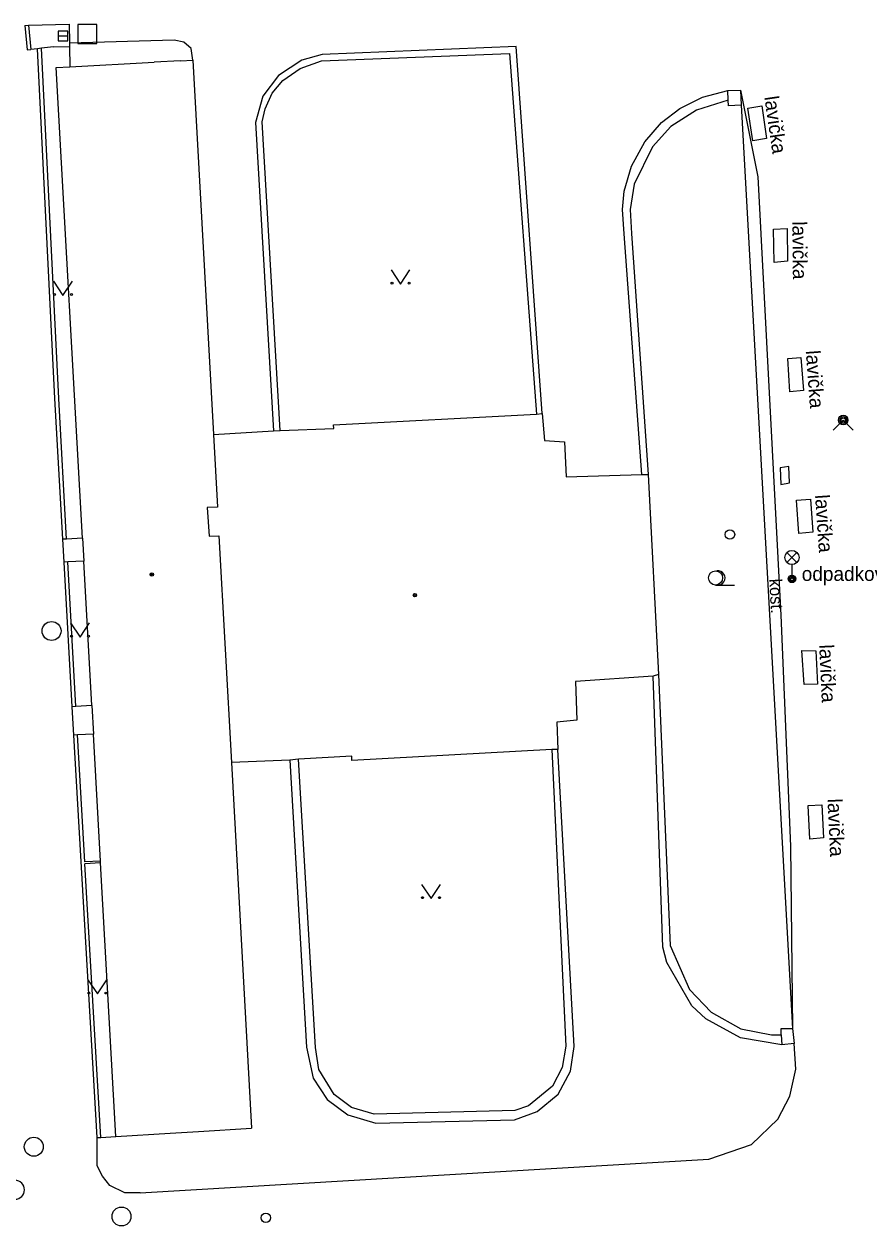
# Model space of a CAD drawing. Extents: x -599951 to -598963, y -1164095 to -1162939.
# Drawn here: x -599295.3 to -599250.7, y -1163365.3 to -1163301.9 of the extents above; entities that cross this region are included whole.
import ezdxf

# ---------------------------------------------------------------- set-up
doc = ezdxf.new("R2010")
doc.units = 0
for name, color, linetype in [('Level 11', 7, 'Continuous'), ('Level 22', 7, 'Continuous'), ('Level 26', 7, 'Continuous'), ('Level 27', 7, 'Continuous'), ('Level 28', 7, 'Continuous'), ('Level 31', 7, 'Continuous'), ('Level 33', 7, 'Continuous'), ('Level 36', 7, 'Continuous'), ('Level 39', 7, 'Continuous'), ('Level 40', 7, 'Continuous'), ('Level 42', 7, 'Continuous'), ('Level 51', 7, 'Continuous'), ('Level 52', 7, 'Continuous'), ('Level 53', 7, 'Continuous'), ('Level 54', 7, 'Continuous')]:
    doc.layers.add(name, color=color, linetype=linetype)

msp = doc.modelspace()

# ---------------------------------------------------------------- linework, layer by layer
at = {"layer": 'Level 11'}
for points in [[(-599257.49, -1163305.35), (-599256.57, -1163309.93), (-599255.35, -1163333.06), (-599254.84, -1163345.24), (-599254.73, -1163354.86)], [(-599254.93, -1163325.21), (-599255.39, -1163325.29)], [(-599255.39, -1163325.29), (-599255.35, -1163326.16)], [(-599254.89, -1163326.08), (-599254.93, -1163325.21)], [(-599255.35, -1163326.16), (-599254.89, -1163326.08)]]:
    msp.add_lwpolyline(points, dxfattribs=at)
at = {"layer": 'Level 22'}
msp.add_arc((-599295.78, -1163363.37), 0.5, 270, 90, dxfattribs=at)
at = {"layer": 'Level 26'}
msp.add_lwpolyline([(-599292.47, -1163302.9), (-599291.47, -1163302.9), (-599291.47, -1163301.9), (-599292.47, -1163301.9)], close=True, dxfattribs=at)
msp.add_lwpolyline([(-599292.47, -1163302.9), (-599291.47, -1163302.9), (-599291.47, -1163301.9), (-599292.47, -1163301.9)], close=True, dxfattribs=at)
at = {"layer": 'Level 27'}
msp.add_line((-599293.5, -1163302.5), (-599293, -1163302.5), dxfattribs=at)
msp.add_line((-599293.5, -1163302.5), (-599293, -1163302.5), dxfattribs=at)
msp.add_lwpolyline([(-599293.5, -1163302.75), (-599293, -1163302.75), (-599293, -1163302.25), (-599293.5, -1163302.25)], close=True, dxfattribs=at)
msp.add_lwpolyline([(-599293.5, -1163302.75), (-599293, -1163302.75), (-599293, -1163302.25), (-599293.5, -1163302.25)], close=True, dxfattribs=at)
for centre in [(-599293.85, -1163333.89), (-599293.85, -1163333.89), (-599294.79, -1163361.1), (-599294.79, -1163361.1), (-599290.16, -1163364.78), (-599290.16, -1163364.78)]:
    msp.add_circle(centre, 0.5, dxfattribs=at)
at = {"layer": 'Level 28'}
for centre in [(-599258.04, -1163328.8), (-599282.54, -1163364.85), (-599282.54, -1163364.85)]:
    msp.add_circle(centre, 0.25, dxfattribs=at)
at = {"layer": 'Level 31'}
msp.add_lwpolyline([(-599252.59, -1163323.29), (-599252.06, -1163322.76), (-599251.53, -1163323.29)], dxfattribs=at)
for radius in [0.25, 0.18, 0.11]:
    msp.add_circle((-599252.06, -1163322.76), radius, dxfattribs=at)
at = {"layer": 'Level 33'}
for p, q in [((-599255.035, -1163330.28), (-599254.505, -1163329.75)), ((-599255.035, -1163329.75), (-599254.505, -1163330.28)), ((-599254.77, -1163330.39), (-599254.77, -1163331.14))]:
    msp.add_line(p, q, dxfattribs=at)
for centre, radius in [((-599254.77, -1163330.015), 0.375), ((-599254.77, -1163331.14), 0.2), ((-599254.77, -1163331.14), 0.145), ((-599254.77, -1163331.14), 0.0876)]:
    msp.add_circle(centre, radius, dxfattribs=at)
at = {"layer": 'Level 36'}
msp.add_line((-599258.8, -1163331.465), (-599257.8, -1163331.465), dxfattribs=at)
for points in [[(-599275.93, -1163314.84), (-599275.43, -1163315.59), (-599274.93, -1163314.84)], [(-599293.75, -1163315.44), (-599293.25, -1163316.19), (-599292.75, -1163315.44)], [(-599292.85, -1163333.46), (-599292.35, -1163334.21), (-599291.85, -1163333.46)], [(-599274.32, -1163347.26), (-599273.82, -1163348.01), (-599273.32, -1163347.26)], [(-599291.93, -1163352.29), (-599291.43, -1163353.04), (-599290.93, -1163352.29)]]:
    msp.add_lwpolyline(points, dxfattribs=at)
for centre, radius in [((-599275.88, -1163315.54), 0.05), ((-599274.981, -1163315.54), 0.05), ((-599293.7, -1163316.14), 0.05), ((-599292.801, -1163316.14), 0.05), ((-599258.8, -1163331.09), 0.375), ((-599292.8, -1163334.16), 0.05), ((-599291.901, -1163334.16), 0.05), ((-599274.27, -1163347.96), 0.05), ((-599273.371, -1163347.96), 0.05), ((-599291.88, -1163352.99), 0.05), ((-599290.981, -1163352.99), 0.05)]:
    msp.add_circle(centre, radius, dxfattribs=at)
msp.add_arc((-599258.675, -1163331.09), 0.375, 260.40593, 99.59407, dxfattribs=at)
at = {"layer": 'Level 39'}
for centre, radius in [((-599288.56, -1163330.91), 0.09), ((-599288.56, -1163330.91), 0.0398), ((-599274.67, -1163332), 0.09), ((-599274.67, -1163332), 0.0398)]:
    msp.add_circle(centre, radius, dxfattribs=at)
at = {"layer": 'Level 51'}
for points in [[(-599286.4, -1163303.78), (-599286.49, -1163303.16), (-599286.87, -1163302.83), (-599287.38, -1163302.72), (-599292.9, -1163302.88)], [(-599257.44, -1163306.15), (-599254.73, -1163354.86)], [(-599289.17, -1163363.53), (-599289.98, -1163363.53), (-599290.78, -1163363.14), (-599291.17, -1163362.66), (-599291.45, -1163362.1), (-599291.45, -1163360.62)]]:
    msp.add_lwpolyline(points, dxfattribs=at)
at = {"layer": 'Level 52'}
for points in [[(-599292.88, -1163304.13), (-599288.43, -1163303.89)], [(-599287.04, -1163303.81), (-599288.43, -1163303.89)], [(-599287.04, -1163303.81), (-599286.4, -1163303.78)], [(-599286.4, -1163303.78), (-599285.31, -1163323.53)], [(-599293.6, -1163304.17), (-599292.88, -1163304.13)], [(-599292.22, -1163329), (-599293.6, -1163304.17)], [(-599278.96, -1163323.01), (-599268.26, -1163322.46)], [(-599278.95, -1163323.21), (-599278.96, -1163323.01)], [(-599268.26, -1163322.46), (-599267.96, -1163322.42)], [(-599267.96, -1163322.42), (-599267.83, -1163323.84)], [(-599285.31, -1163323.53), (-599282.13, -1163323.33)], [(-599282.13, -1163323.33), (-599281.79, -1163323.32)], [(-599281.79, -1163323.32), (-599278.95, -1163323.21)], [(-599267.83, -1163323.84), (-599266.77, -1163323.92)], [(-599266.77, -1163323.92), (-599266.68, -1163325.76)], [(-599266.68, -1163325.76), (-599262.7, -1163325.63)], [(-599262.7, -1163325.63), (-599262.35, -1163325.63)], [(-599262.35, -1163325.63), (-599261.81, -1163336.19)], [(-599291.73, -1163337.83), (-599292.15, -1163330.2)], [(-599262.09, -1163336.28), (-599266.19, -1163336.55)], [(-599261.81, -1163336.19), (-599262.09, -1163336.28)], [(-599266.19, -1163336.55), (-599266.12, -1163338.6)], [(-599266.12, -1163338.6), (-599267.18, -1163338.71)], [(-599267.18, -1163338.71), (-599267.12, -1163340.15)], [(-599291.27, -1163346.03), (-599291.64, -1163339.33)], [(-599267.44, -1163340.15), (-599278, -1163340.72)], [(-599267.12, -1163340.15), (-599267.44, -1163340.15)], [(-599281.27, -1163340.71), (-599284.36, -1163340.83)], [(-599280.82, -1163340.65), (-599281.27, -1163340.71)], [(-599278, -1163340.5), (-599280.82, -1163340.65)], [(-599278, -1163340.72), (-599278, -1163340.5)], [(-599284.36, -1163340.83), (-599283.29, -1163360.12)], [(-599291.26, -1163346.13), (-599291.27, -1163346.03)], [(-599290.46, -1163360.56), (-599291.26, -1163346.13)], [(-599290.46, -1163360.56), (-599287.59, -1163360.38)], [(-599286.09, -1163360.29), (-599283.29, -1163360.12)]]:
    msp.add_lwpolyline(points, dxfattribs=at)
at = {"layer": 'Level 53'}
for points in [[(-599256.83, -1163308.03), (-599257.09, -1163306.3), (-599256.36, -1163306.18), (-599256.11, -1163307.9), (-599256.83, -1163308.03)], [(-599255, -1163314.38), (-599255.71, -1163314.45), (-599255.74, -1163312.7), (-599255.02, -1163312.65), (-599255, -1163314.38)], [(-599254.88, -1163321.27), (-599254.99, -1163319.51), (-599254.29, -1163319.46), (-599254.16, -1163321.21), (-599254.88, -1163321.27)], [(-599253.67, -1163328.67), (-599254.41, -1163328.74), (-599254.52, -1163326.99), (-599253.79, -1163326.93), (-599253.67, -1163328.67)], [(-599254.24, -1163334.92), (-599253.51, -1163334.93), (-599253.42, -1163336.69), (-599254.13, -1163336.71), (-599254.24, -1163334.92)], [(-599253.82, -1163344.87), (-599253.92, -1163343.1), (-599253.19, -1163343.07), (-599253.11, -1163344.8), (-599253.82, -1163344.87)]]:
    msp.add_lwpolyline(points, dxfattribs=at)
at = {"layer": 'Level 54'}
for points in [[(-599295.26, -1163301.95), (-599295.06, -1163301.93)], [(-599295.26, -1163301.95), (-599295.14, -1163303.23)], [(-599295.06, -1163301.93), (-599292.92, -1163301.87)], [(-599295.06, -1163301.93), (-599294.94, -1163303.21)], [(-599292.92, -1163301.87), (-599292.9, -1163302.88)], [(-599295.14, -1163303.23), (-599294.94, -1163303.21)], [(-599294.59, -1163303.17), (-599294.94, -1163303.21)], [(-599294.39, -1163303.15), (-599294.59, -1163303.17)], [(-599293.67, -1163321.62), (-599294.59, -1163303.17)], [(-599293.75, -1163303.07), (-599294.39, -1163303.15)], [(-599293.47, -1163321.62), (-599294.39, -1163303.15)], [(-599293.75, -1163303.07), (-599292.9, -1163303.05)], [(-599292.9, -1163302.88), (-599292.9, -1163303.05)], [(-599292.9, -1163303.05), (-599292.88, -1163304.13)], [(-599269.32, -1163303.05), (-599279.57, -1163303.48)], [(-599267.96, -1163322.42), (-599269.32, -1163303.05)], [(-599280.64, -1163303.78), (-599281.87, -1163304.59)], [(-599280.73, -1163304.22), (-599279.6, -1163303.81)], [(-599279.57, -1163303.48), (-599280.64, -1163303.78)], [(-599279.6, -1163303.81), (-599269.67, -1163303.43)], [(-599269.67, -1163303.43), (-599268.26, -1163322.46)], [(-599281.87, -1163304.59), (-599282.7, -1163305.68)], [(-599281.65, -1163304.85), (-599280.73, -1163304.22)], [(-599282.2, -1163305.52), (-599281.65, -1163304.85)], [(-599282.7, -1163305.68), (-599283.09, -1163307.06)], [(-599282.57, -1163306.35), (-599282.2, -1163305.52)], [(-599260.68, -1163306.32), (-599259.49, -1163305.72)], [(-599258.14, -1163305.89), (-599259.8, -1163306.41)], [(-599259.49, -1163305.72), (-599258.16, -1163305.38)], [(-599258.16, -1163305.38), (-599257.49, -1163305.35)], [(-599258.14, -1163305.89), (-599258.16, -1163305.38)], [(-599258.12, -1163306.19), (-599258.14, -1163305.89)], [(-599257.49, -1163305.35), (-599257.44, -1163306.15)], [(-599282.73, -1163307.03), (-599282.57, -1163306.35)], [(-599261.65, -1163307.07), (-599260.68, -1163306.32)], [(-599259.8, -1163306.41), (-599261.16, -1163307.28)], [(-599257.44, -1163306.15), (-599258.12, -1163306.19)], [(-599283.09, -1163307.06), (-599282.13, -1163323.33)], [(-599281.79, -1163323.32), (-599282.73, -1163307.03)], [(-599262.54, -1163308.09), (-599261.65, -1163307.07)], [(-599261.16, -1163307.28), (-599262.13, -1163308.34)], [(-599263.24, -1163309.36), (-599262.54, -1163308.09)], [(-599262.13, -1163308.34), (-599263.09, -1163310.31)], [(-599263.62, -1163310.68), (-599263.24, -1163309.36)], [(-599263.09, -1163310.31), (-599263.3, -1163311.66)], [(-599263.71, -1163311.65), (-599263.62, -1163310.68)], [(-599263.63, -1163312.93), (-599263.71, -1163311.65)], [(-599263.3, -1163311.66), (-599263.24, -1163312.92)], [(-599262.7, -1163325.63), (-599263.63, -1163312.93)], [(-599263.24, -1163312.92), (-599262.35, -1163325.63)], [(-599293.26, -1163329.05), (-599293.67, -1163321.62)], [(-599293.06, -1163329.04), (-599293.47, -1163321.62)], [(-599285.31, -1163323.53), (-599285.1, -1163327.35)], [(-599285.1, -1163327.35), (-599285.63, -1163327.38)], [(-599285.63, -1163327.38), (-599285.54, -1163328.89)], [(-599293.06, -1163329.04), (-599293.26, -1163329.05)], [(-599293.19, -1163330.26), (-599293.26, -1163329.05)], [(-599292.22, -1163329), (-599293.06, -1163329.04)], [(-599292.22, -1163329), (-599292.15, -1163330.2)], [(-599285.54, -1163328.89), (-599285.02, -1163328.87)], [(-599285.02, -1163328.87), (-599284.36, -1163340.83)], [(-599292.99, -1163330.25), (-599293.19, -1163330.26)], [(-599292.77, -1163337.89), (-599293.19, -1163330.26)], [(-599292.15, -1163330.2), (-599292.99, -1163330.25)], [(-599292.57, -1163337.88), (-599292.99, -1163330.25)], [(-599261.59, -1163350.58), (-599262.09, -1163336.28)], [(-599261.81, -1163336.19), (-599261.19, -1163350.49)], [(-599292.57, -1163337.88), (-599292.77, -1163337.89)], [(-599292.68, -1163339.38), (-599292.77, -1163337.89)], [(-599291.73, -1163337.83), (-599292.57, -1163337.88)], [(-599291.73, -1163337.83), (-599291.64, -1163339.33)], [(-599292.48, -1163339.37), (-599292.68, -1163339.38)], [(-599291.45, -1163360.62), (-599292.68, -1163339.38)], [(-599291.64, -1163339.33), (-599292.48, -1163339.37)], [(-599292.09, -1163346.07), (-599292.48, -1163339.37)], [(-599267.44, -1163340.15), (-599266.7, -1163355.8)], [(-599266.27, -1163355.82), (-599267.12, -1163340.15)], [(-599281.27, -1163340.71), (-599280.4, -1163355.85)], [(-599279.91, -1163355.87), (-599280.82, -1163340.65)], [(-599291.27, -1163346.03), (-599292.09, -1163346.07)], [(-599291.26, -1163346.13), (-599292.09, -1163346.17)], [(-599291.25, -1163360.61), (-599292.09, -1163346.17)], [(-599261.38, -1163351.38), (-599261.59, -1163350.58)], [(-599261.19, -1163350.49), (-599260.18, -1163352.81)], [(-599260.05, -1163353.66), (-599261.38, -1163351.38)], [(-599260.18, -1163352.81), (-599259.03, -1163354)], [(-599259.31, -1163354.35), (-599260.05, -1163353.66)], [(-599259.03, -1163354), (-599257.47, -1163354.88)], [(-599257.49, -1163355.36), (-599259.31, -1163354.35)], [(-599255.3, -1163355.72), (-599257.49, -1163355.36)], [(-599257.47, -1163354.88), (-599255.85, -1163355.19)], [(-599255.85, -1163355.19), (-599255.34, -1163355.2)], [(-599255.34, -1163354.86), (-599254.73, -1163354.86)], [(-599255.34, -1163355.2), (-599255.34, -1163354.86)], [(-599255.34, -1163355.2), (-599255.3, -1163355.72)], [(-599254.73, -1163354.86), (-599254.65, -1163355.65)], [(-599280.4, -1163355.85), (-599280.05, -1163357.48)], [(-599279.74, -1163357.03), (-599279.91, -1163355.87)], [(-599266.7, -1163355.8), (-599266.89, -1163356.92)], [(-599266.46, -1163357.11), (-599266.27, -1163355.82)], [(-599254.65, -1163355.65), (-599255.3, -1163355.72)], [(-599254.56, -1163357), (-599254.65, -1163355.65)], [(-599278.94, -1163358.35), (-599279.74, -1163357.03)], [(-599266.89, -1163356.92), (-599267.4, -1163357.91)], [(-599267.11, -1163358.32), (-599266.46, -1163357.11)], [(-599254.88, -1163358.44), (-599254.56, -1163357)], [(-599280.05, -1163357.48), (-599279.3, -1163358.6)], [(-599278.01, -1163359.03), (-599278.94, -1163358.35)], [(-599267.4, -1163357.91), (-599268.68, -1163358.94)], [(-599268.21, -1163359.25), (-599267.11, -1163358.32)], [(-599255.51, -1163359.65), (-599254.88, -1163358.44)], [(-599279.3, -1163358.6), (-599278.22, -1163359.42)], [(-599276.83, -1163359.39), (-599278.01, -1163359.03)], [(-599268.68, -1163358.94), (-599269.4, -1163359.18)], [(-599278.22, -1163359.42), (-599276.74, -1163359.85)], [(-599269.4, -1163359.18), (-599276.83, -1163359.39)], [(-599276.74, -1163359.85), (-599269.41, -1163359.68)], [(-599269.41, -1163359.68), (-599268.21, -1163359.25)], [(-599256.91, -1163360.98), (-599255.51, -1163359.65)], [(-599287.59, -1163360.38), (-599286.09, -1163360.29)], [(-599291.45, -1163360.62), (-599291.25, -1163360.61)], [(-599291.25, -1163360.61), (-599290.46, -1163360.56)], [(-599259.16, -1163361.75), (-599256.91, -1163360.98)], [(-599289.17, -1163363.53), (-599259.16, -1163361.75)]]:
    msp.add_lwpolyline(points, dxfattribs=at)

# ---------------------------------------------------------------- texts
at = {"layer": 'Level 40'}
msp.add_text('kost.', height=0.65, rotation=273.01929, dxfattribs=at).set_placement((-599255.97, -1163331.15))
at = {"layer": 'Level 42'}
for rotation, p in [(278.26996, (-599256.23, -1163305.72)), (270.66235, (-599254.75, -1163312.28)), (274.24846, (-599254.04, -1163319.11)), (273.94519, (-599253.55, -1163326.72)), (272.64763, (-599253.33, -1163334.62)), (272.64763, (-599252.89, -1163342.75))]:
    msp.add_text('lavička', height=0.75, rotation=rotation, dxfattribs=at).set_placement(p)
msp.add_text('odpadkový koš', height=0.75, dxfattribs=at).set_placement((-599254.25, -1163331.25))

doc.saveas('drawing.dxf')
